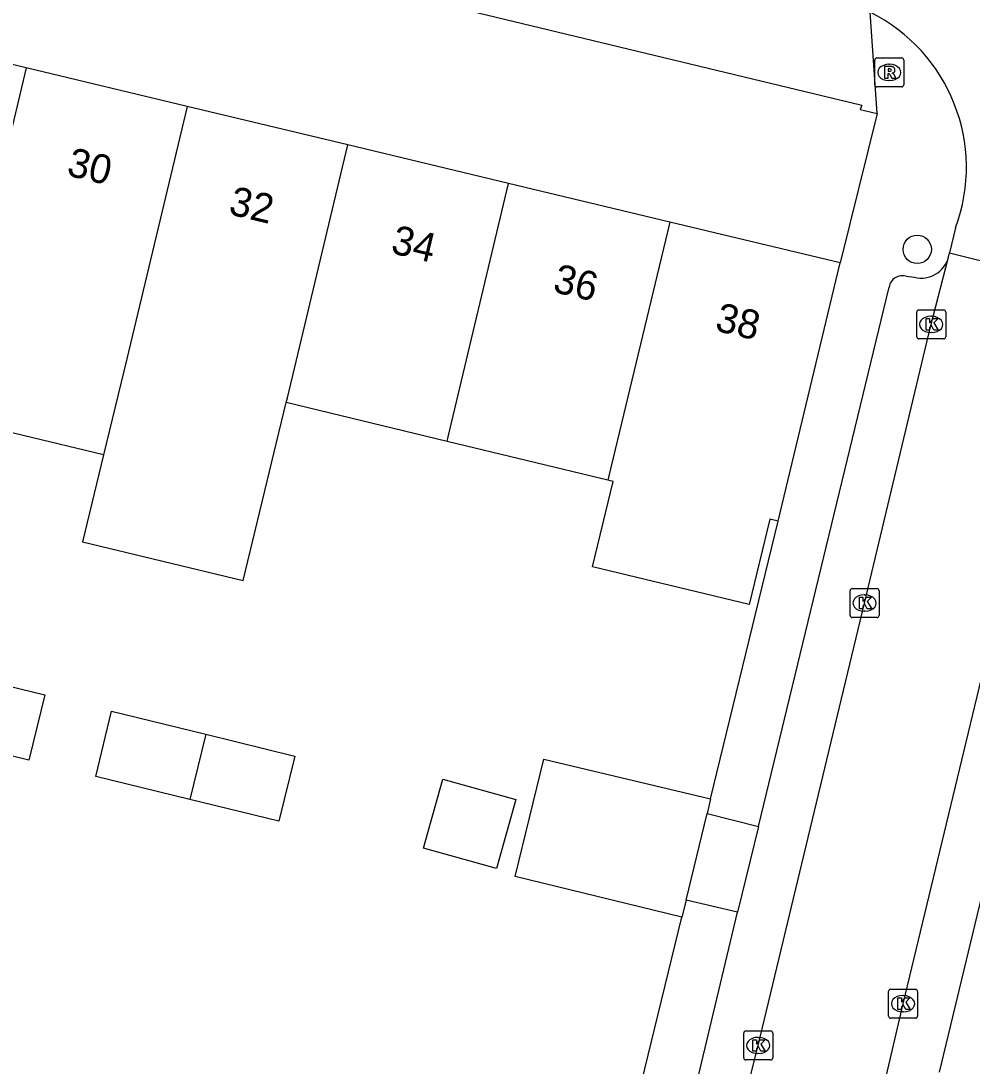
# Model space of a CAD drawing. Extents: x 162812 to 163818, y 381639 to 382470.
# Drawn here: x 163636.74 to 163669.53, y 382035.37 to 382071.42 of the extents above; entities that cross this region are included whole.
import ezdxf

# ---------------------------------------------------------------- set-up
doc = ezdxf.new("R2010")
doc.units = 0
for name, color, linetype in [('IMGEO_Boom', 7, 'Continuous'), ('IMGEO_Kolk', 7, 'Continuous'), ('IMGEO_Muur', 7, 'Continuous'), ('IMGEO_Pand', 7, 'Continuous'), ('IMGEO_Pand_nummerreeks', 7, 'Continuous'), ('IMGEO_Rijbaan_lokaal_open', 7, 'Continuous'), ('IMGEO_Rioolput', 7, 'Continuous'), ('IMGEO_Voetpad_open', 7, 'Continuous')]:
    doc.layers.add(name, color=color, linetype=linetype)

msp = doc.modelspace()

# ---------------------------------------------------------------- linework, layer by layer
at = {"layer": 'IMGEO_Boom'}
msp.add_circle((163667.642, 382063.542), 0.489, dxfattribs=at)
at = {"layer": 'IMGEO_Kolk'}
for p, q in [((163667.699, 382061.454), (163668.551, 382061.454)), ((163667.624, 382060.528), (163667.624, 382061.38)), ((163668.112, 382061.234), (163668.137, 382061.234)), ((163668.625, 382061.38), (163668.625, 382060.528)), ((163668.551, 382060.454), (163667.699, 382060.454)), ((163668.135, 382060.674), (163668.11, 382060.674)), ((163665.327, 382050.918), (163665.327, 382051.77)), ((163665.402, 382051.844), (163666.254, 382051.844)), ((163666.328, 382051.77), (163666.328, 382050.918)), ((163665.815, 382051.624), (163665.84, 382051.624)), ((163665.838, 382051.064), (163665.813, 382051.064)), ((163666.254, 382050.844), (163665.402, 382050.844)), ((163666.728, 382038.025), (163667.58, 382038.025)), ((163666.653, 382037.099), (163666.653, 382037.951)), ((163667.141, 382037.805), (163667.166, 382037.805)), ((163667.654, 382037.951), (163667.654, 382037.099)), ((163667.58, 382037.025), (163666.728, 382037.025)), ((163667.164, 382037.245), (163667.139, 382037.245)), ((163661.734, 382036.584), (163662.586, 382036.584)), ((163661.659, 382035.658), (163661.659, 382036.51)), ((163662.147, 382036.364), (163662.172, 382036.364)), ((163662.66, 382036.51), (163662.66, 382035.658)), ((163662.586, 382035.584), (163661.734, 382035.584)), ((163662.17, 382035.804), (163662.145, 382035.804))]:
    msp.add_line(p, q, dxfattribs=at)
for points in [[(163667.699, 382061.454), (163668.551, 382061.454)], [(163667.624, 382060.528), (163667.624, 382061.38)], [(163667.945, 382061.154), (163668.068, 382061.154), (163668.068, 382061.003), (163668.198, 382061.154), (163668.362, 382061.154), (163668.216, 382061.003), (163668.369, 382060.754), (163668.217, 382060.754), (163668.132, 382060.918), (163668.068, 382060.851), (163668.068, 382060.754), (163667.945, 382060.754), (163667.945, 382061.154)], [(163668.625, 382061.38), (163668.625, 382060.528)], [(163668.551, 382060.454), (163667.699, 382060.454)], [(163665.327, 382050.918), (163665.327, 382051.77)], [(163665.402, 382051.844), (163666.254, 382051.844)], [(163666.328, 382051.77), (163666.328, 382050.918)], [(163665.648, 382051.544), (163665.771, 382051.544), (163665.771, 382051.393), (163665.901, 382051.544), (163666.065, 382051.544), (163665.919, 382051.393), (163666.072, 382051.144), (163665.92, 382051.144), (163665.835, 382051.308), (163665.771, 382051.241), (163665.771, 382051.144), (163665.648, 382051.144), (163665.648, 382051.544)], [(163666.254, 382050.844), (163665.402, 382050.844)], [(163666.728, 382038.025), (163667.58, 382038.025)], [(163666.653, 382037.099), (163666.653, 382037.951)], [(163666.974, 382037.725), (163667.097, 382037.725), (163667.097, 382037.574), (163667.227, 382037.725), (163667.391, 382037.725), (163667.245, 382037.574), (163667.398, 382037.325), (163667.246, 382037.325), (163667.161, 382037.489), (163667.097, 382037.422), (163667.097, 382037.325), (163666.974, 382037.325), (163666.974, 382037.725)], [(163667.654, 382037.951), (163667.654, 382037.099)], [(163667.58, 382037.025), (163666.728, 382037.025)], [(163661.734, 382036.584), (163662.586, 382036.584)], [(163661.659, 382035.658), (163661.659, 382036.51)], [(163661.98, 382036.284), (163662.103, 382036.284), (163662.103, 382036.133), (163662.233, 382036.284), (163662.397, 382036.284), (163662.251, 382036.133), (163662.404, 382035.884), (163662.252, 382035.884), (163662.167, 382036.048), (163662.103, 382035.981), (163662.103, 382035.884), (163661.98, 382035.884), (163661.98, 382036.284)], [(163662.66, 382036.51), (163662.66, 382035.658)], [(163662.586, 382035.584), (163661.734, 382035.584)]]:
    msp.add_lwpolyline(points, dxfattribs=at)
for centre, start, end in [((163667.701, 382061.378), 91.552, 178.448), ((163667.701, 382061.378), 91.552, 178.448), ((163668.549, 382061.378), 1.552, 88.448), ((163668.549, 382061.378), 1.552, 88.448), ((163667.701, 382060.53), 181.552, 268.448), ((163667.701, 382060.53), 181.552, 268.448), ((163668.549, 382060.53), 271.552, 358.448), ((163668.549, 382060.53), 271.552, 358.448), ((163665.404, 382051.768), 91.552, 178.448), ((163665.404, 382051.768), 91.552, 178.448), ((163666.252, 382051.768), 1.552, 88.448), ((163666.252, 382051.768), 1.552, 88.448), ((163665.404, 382050.92), 181.552, 268.448), ((163665.404, 382050.92), 181.552, 268.448), ((163666.252, 382050.92), 271.552, 358.448), ((163666.252, 382050.92), 271.552, 358.448), ((163666.73, 382037.949), 91.552, 178.448), ((163666.73, 382037.949), 91.552, 178.448), ((163667.578, 382037.949), 1.552, 88.448), ((163667.578, 382037.949), 1.552, 88.448), ((163666.73, 382037.101), 181.552, 268.448), ((163666.73, 382037.101), 181.552, 268.448), ((163667.578, 382037.101), 271.552, 358.448), ((163667.578, 382037.101), 271.552, 358.448), ((163661.736, 382036.508), 91.552, 178.448), ((163661.736, 382036.508), 91.552, 178.448), ((163662.584, 382036.508), 1.552, 88.448), ((163662.584, 382036.508), 1.552, 88.448), ((163661.736, 382035.66), 181.552, 268.448), ((163661.736, 382035.66), 181.552, 268.448), ((163662.584, 382035.66), 271.552, 358.448), ((163662.584, 382035.66), 271.552, 358.448)]:
    msp.add_arc(centre, 0.0765, start, end, dxfattribs=at)
for centre, major_axis, ratio, start_param, end_param in [((163668.111, 382060.954), (-0.387, 0.002), 0.722429, 4.712389, 7.853982), ((163668.136, 382060.954), (-0.39, 0.002), 0.717154, 1.570796, 4.712389), ((163665.814, 382051.344), (-0.387, 0.002), 0.722429, 4.712389, 7.853982), ((163665.839, 382051.344), (-0.39, 0.002), 0.717154, 1.570796, 4.712389), ((163667.14, 382037.525), (-0.387, 0.002), 0.722429, 4.712389, 7.853982), ((163667.165, 382037.525), (-0.39, 0.002), 0.717154, 1.570796, 4.712389), ((163662.146, 382036.084), (-0.387, 0.002), 0.722429, 4.712389, 7.853982), ((163662.171, 382036.084), (-0.39, 0.002), 0.717154, 1.570796, 4.712389)]:
    msp.add_ellipse(centre, major_axis=major_axis, ratio=ratio, start_param=start_param, end_param=end_param, dxfattribs=at)
at = {"layer": 'IMGEO_Muur'}
msp.add_lwpolyline([(163660.518, 382044.589), (163662.844, 382054.169)], dxfattribs=at)
at = {"layer": 'IMGEO_Pand'}
for points in [[(163636.926, 382069.797), (163631.382, 382071.125)], [(163636.926, 382069.797), (163634.809, 382060.927)], [(163642.469, 382068.47), (163636.926, 382069.797)], [(163642.469, 382068.47), (163640.391, 382059.761), (163639.584, 382056.452)], [(163648.012, 382067.142), (163642.469, 382068.47)], [(163645.886, 382058.257), (163645.93, 382058.418), (163648.012, 382067.142)], [(163653.555, 382065.814), (163648.012, 382067.142)], [(163651.432, 382056.92), (163651.47, 382057.075), (163653.555, 382065.814)], [(163659.108, 382064.484), (163653.555, 382065.814)], [(163659.108, 382064.484), (163657.009, 382055.732), (163656.973, 382055.584)], [(163664.991, 382063.075), (163659.108, 382064.484)], [(163662.844, 382054.169), (163664.991, 382063.075)], [(163639.584, 382056.452), (163634.042, 382057.788), (163634.809, 382060.927)], [(163639.584, 382056.452), (163638.863, 382053.459), (163644.4, 382052.125), (163645.886, 382058.257)], [(163651.432, 382056.92), (163645.886, 382058.257)], [(163656.973, 382055.584), (163651.432, 382056.92)], [(163662.844, 382054.169), (163662.557, 382054.238), (163661.846, 382051.291), (163656.45, 382052.591), (163657.16, 382055.539), (163656.973, 382055.584)], [(163632.024, 382049.528), (163637.565, 382048.174), (163637.016, 382045.923), (163631.474, 382047.277)], [(163642.568, 382044.566), (163639.32, 382045.36), (163639.87, 382047.611), (163643.114, 382046.818)], [(163643.114, 382046.818), (163646.189, 382046.067), (163645.639, 382043.816), (163642.568, 382044.566)], [(163643.114, 382046.818), (163642.568, 382044.566)], [(163659.527, 382040.504), (163653.778, 382041.907), (163654.767, 382045.959), (163660.518, 382044.589)], [(163650.62, 382042.889), (163651.284, 382045.269), (163653.806, 382044.564), (163653.142, 382042.185), (163650.62, 382042.889)], [(163660.518, 382044.589), (163660.395, 382044.081)], [(163659.672, 382041.1), (163660.395, 382044.081)], [(163659.672, 382041.1), (163659.527, 382040.504)]]:
    msp.add_lwpolyline(points, dxfattribs=at)
at = {"layer": 'IMGEO_Rijbaan_lokaal_open'}
for points in [[(163668.958, 382064.28), (163668.76, 382063.423)], [(163661.662, 382034.118), (163662.157, 382036.083), (163665.825, 382051.343), (163668.113, 382060.916), (163668.724, 382063.268)], [(163668.724, 382063.268), (163668.76, 382063.423)], [(163668.76, 382063.423), (163673.159, 382062.316)], [(163673.159, 382062.316), (163672.96, 382061.542), (163670.446, 382051.22), (163667.149, 382037.525), (163666.359, 382034.178)]]:
    msp.add_lwpolyline(points, dxfattribs=at)
msp.add_arc((163663.374, 382066.373), 5.963, 339.455, 63.6715, dxfattribs=at)
at = {"layer": 'IMGEO_Rioolput'}
for p, q in [((163666.179, 382069.219), (163666.179, 382070.071)), ((163666.254, 382070.145), (163667.106, 382070.145)), ((163667.18, 382070.071), (163667.18, 382069.219)), ((163666.667, 382069.925), (163666.692, 382069.925)), ((163666.69, 382069.365), (163666.665, 382069.365)), ((163667.106, 382069.145), (163666.254, 382069.145))]:
    msp.add_line(p, q, dxfattribs=at)
for points in [[(163666.179, 382069.219), (163666.179, 382070.071)], [(163666.254, 382070.145), (163667.106, 382070.145)], [(163667.18, 382070.071), (163667.18, 382069.219)], [(163666.768, 382069.843), (163666.516, 382069.845), (163666.516, 382069.445)], [(163666.694, 382069.764), (163666.64, 382069.764), (163666.64, 382069.683)], [(163666.516, 382069.445), (163666.64, 382069.445), (163666.64, 382069.607), (163666.651, 382069.607)], [(163666.64, 382069.683), (163666.692, 382069.683)], [(163666.698, 382069.578), (163666.769, 382069.445), (163666.909, 382069.445), (163666.844, 382069.571)], [(163667.106, 382069.145), (163666.254, 382069.145)]]:
    msp.add_lwpolyline(points, dxfattribs=at)
for centre, radius, start, end in [((163666.256, 382070.069), 0.0765, 91.552, 178.448), ((163666.256, 382070.069), 0.0765, 91.552, 178.448), ((163667.104, 382070.069), 0.0765, 1.552, 88.448), ((163667.104, 382070.069), 0.0765, 1.552, 88.448), ((163666.7, 382069.668), 0.0964, 77.0061, 93.1865), ((163666.714, 382069.725), 0.0378, 276.6634, 79.6772), ((163666.767, 382069.733), 0.109, 350.3612, 89.416), ((163666.765, 382069.733), 0.112, 277.5842, 350.9817), ((163666.65, 382069.554), 0.0533, 26.0293, 88.6989), ((163666.676, 382069.872), 0.19, 274.7715, 282.9687), ((163666.749, 382069.518), 0.108, 29.5134, 73.7905), ((163666.256, 382069.221), 0.0765, 181.552, 268.448), ((163666.256, 382069.221), 0.0765, 181.552, 268.448), ((163667.104, 382069.221), 0.0765, 271.552, 358.448), ((163667.104, 382069.221), 0.0765, 271.552, 358.448)]:
    msp.add_arc(centre, radius, start, end, dxfattribs=at)
for centre, major_axis, ratio, start_param, end_param in [((163666.666, 382069.645), (-0.387, 0.002), 0.722429, 4.712389, 7.853982), ((163666.691, 382069.645), (-0.39, 0.002), 0.717154, 1.570796, 4.712389)]:
    msp.add_ellipse(centre, major_axis=major_axis, ratio=ratio, start_param=start_param, end_param=end_param, dxfattribs=at)
at = {"layer": 'IMGEO_Voetpad_open'}
for points in [[(163598.231, 382084.857), (163629.042, 382077.327), (163645.196, 382073.47), (163665.309, 382068.616), (163665.727, 382068.515), (163665.679, 382068.37), (163666.266, 382068.227)], [(163666.266, 382068.227), (163666.019, 382071.717)], [(163666.266, 382068.227), (163664.991, 382063.075)], [(163667.26, 382062.613), (163667.543, 382062.58)], [(163662.173, 382043.634), (163666.674, 382062.242)], [(163660.518, 382044.589), (163662.844, 382054.169)], [(163672.404, 382051.806), (163668.393, 382035.163)], [(163660.395, 382044.081), (163662.173, 382043.634)], [(163662.173, 382043.634), (163661.448, 382040.679)], [(163661.448, 382040.679), (163659.672, 382041.1)], [(163654.772, 382021.002), (163659.527, 382040.504)], [(163660.091, 382034.993), (163661.448, 382040.679)]]:
    msp.add_lwpolyline(points, dxfattribs=at)
for centre, radius, start, end in [((163667.78, 382063.531), 0.98, 256.0089, 344.4376), ((163667.128, 382062.173), 0.459, 73.2768, 171.3995)]:
    msp.add_arc(centre, radius, start, end, dxfattribs=at)

# ---------------------------------------------------------------- texts
at = {"layer": 'IMGEO_Pand_nummerreeks'}
for s, p in [('30', (163638.285, 382066.099)), ('32', (163643.866, 382064.763)), ('34', (163649.456, 382063.423)), ('36', (163655.043, 382062.085)), ('38', (163660.633, 382060.747))]:
    msp.add_text(s, height=1, rotation=346.5298, dxfattribs=at).set_placement(p)

doc.saveas('drawing.dxf')
